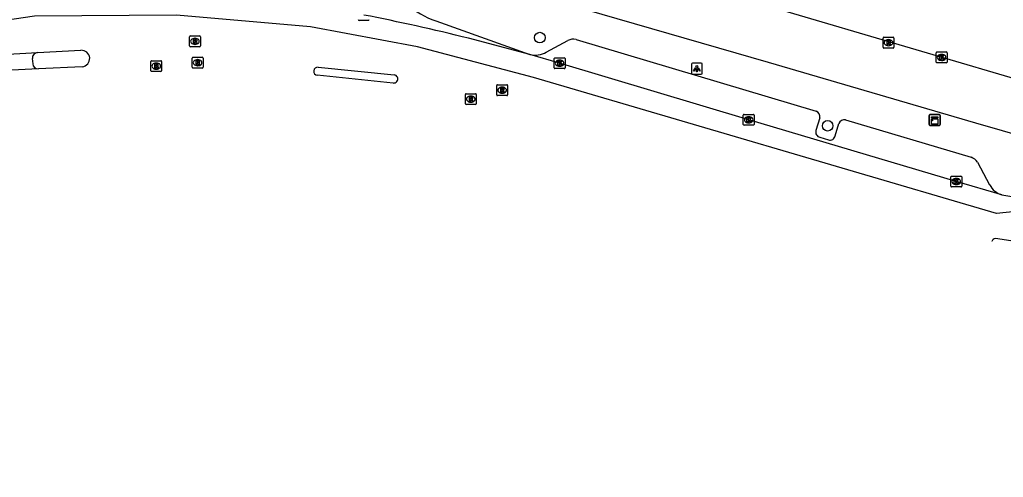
# Model space of a CAD drawing. Extents: x 161772 to 163123, y 383092 to 383917.
# Drawn here: x 162893 to 162983.5, y 383648.7 to 383690.8 of the extents above; entities that cross this region are included whole.
import ezdxf

# ---------------------------------------------------------------- set-up
doc = ezdxf.new("R2010")
doc.units = 0
for name, color, linetype in [('IMGEO_Boom', 7, 'Continuous'), ('IMGEO_Kast', 7, 'Continuous'), ('IMGEO_Kolk', 7, 'Continuous'), ('IMGEO_Lichtpunt', 7, 'Continuous'), ('IMGEO_Rijbaan_lokaal_gesloten', 7, 'Continuous'), ('IMGEO_Rijbaan_lokaal_open', 7, 'Continuous'), ('IMGEO_Rioolput', 7, 'Continuous'), ('IMGEO_Voetpad_open', 7, 'Continuous')]:
    doc.layers.add(name, color=color, linetype=linetype)

msp = doc.modelspace()

# ---------------------------------------------------------------- linework, layer by layer
at = {"layer": 'IMGEO_Boom'}
for centre in [(162940.869, 383689.185), (162967.343, 383681.072)]:
    msp.add_circle(centre, 0.489, dxfattribs=at)
at = {"layer": 'IMGEO_Kast'}
for p, q in [((162976.686, 383681.178), (162976.686, 383682.019)), ((162976.686, 383682.019), (162976.686, 383681.178)), ((162976.761, 383682.103), (162977.602, 383682.103)), ((162977.602, 383682.103), (162976.761, 383682.103)), ((162977.686, 383682.028), (162977.686, 383681.187)), ((162977.686, 383681.187), (162977.686, 383682.028)), ((162977.611, 383681.103), (162976.77, 383681.103)), ((162976.77, 383681.103), (162977.611, 383681.103))]:
    msp.add_line(p, q, dxfattribs=at)
for points in [[(162976.881, 383681.893), (162977.481, 383681.893), (162977.481, 383681.808), (162976.881, 383681.808), (162976.881, 383681.893)], [(162976.881, 383681.718), (162977.481, 383681.718), (162977.481, 383681.229), (162976.881, 383681.229), (162976.881, 383681.718)]]:
    msp.add_lwpolyline(points, dxfattribs=at)
msp.add_circle((162976.965, 383681.567), 0.0377, dxfattribs=at)
for centre, start, end in [((162976.764, 383682.025), 92.4484, 184.28452), ((162976.764, 383682.025), 92.4484, 184.28452), ((162977.608, 383682.025), 2.4484, 94.28452), ((162977.608, 383682.025), 2.4484, 94.28452), ((162976.764, 383681.181), 182.4484, 274.28452), ((162976.764, 383681.181), 182.4484, 274.28452), ((162977.608, 383681.181), 272.4484, 4.28452), ((162977.608, 383681.181), 272.4484, 4.28452)]:
    msp.add_arc(centre, 0.0779, start, end, dxfattribs=at)
at = {"layer": 'IMGEO_Kolk'}
for p, q in [((162925.091, 383690.764), (162924.239, 383690.764)), ((162977.325, 383686.939), (162977.325, 383687.791)), ((162977.4, 383687.865), (162978.252, 383687.865)), ((162977.813, 383687.645), (162977.838, 383687.645)), ((162978.326, 383687.791), (162978.326, 383686.939)), ((162942.184, 383686.404), (162942.184, 383687.256)), ((162942.259, 383687.33), (162943.111, 383687.33)), ((162942.695, 383686.55), (162942.67, 383686.55)), ((162942.672, 383687.11), (162942.697, 383687.11)), ((162943.185, 383687.256), (162943.185, 383686.404)), ((162978.252, 383686.865), (162977.4, 383686.865)), ((162977.836, 383687.085), (162977.811, 383687.085)), ((162943.111, 383686.33), (162942.259, 383686.33)), ((162959.579, 383681.196), (162959.579, 383682.048)), ((162959.654, 383682.122), (162960.506, 383682.122)), ((162960.58, 383682.048), (162960.58, 383681.196)), ((162960.506, 383681.122), (162959.654, 383681.122)), ((162960.09, 383681.342), (162960.065, 383681.342)), ((162960.067, 383681.902), (162960.092, 383681.902)), ((162978.674, 383675.514), (162978.674, 383676.366)), ((162978.749, 383676.44), (162979.601, 383676.44)), ((162979.162, 383676.22), (162979.187, 383676.22)), ((162979.675, 383676.366), (162979.675, 383675.514)), ((162979.601, 383675.44), (162978.749, 383675.44)), ((162979.185, 383675.66), (162979.16, 383675.66))]:
    msp.add_line(p, q, dxfattribs=at)
for points in [[(162925.091, 383690.764), (162924.239, 383690.764)], [(162977.325, 383686.939), (162977.325, 383687.791)], [(162977.4, 383687.865), (162978.252, 383687.865)], [(162977.646, 383687.565), (162977.769, 383687.565), (162977.769, 383687.414), (162977.899, 383687.565), (162978.063, 383687.565), (162977.917, 383687.414), (162978.07, 383687.165), (162977.918, 383687.165), (162977.833, 383687.329), (162977.769, 383687.262), (162977.769, 383687.165), (162977.646, 383687.165), (162977.646, 383687.565)], [(162978.326, 383687.791), (162978.326, 383686.939)], [(162942.184, 383686.404), (162942.184, 383687.256)], [(162942.259, 383687.33), (162943.111, 383687.33)], [(162942.505, 383687.03), (162942.628, 383687.03), (162942.628, 383686.879), (162942.758, 383687.03), (162942.922, 383687.03), (162942.776, 383686.879), (162942.929, 383686.63), (162942.777, 383686.63), (162942.692, 383686.794), (162942.628, 383686.727), (162942.628, 383686.63), (162942.505, 383686.63), (162942.505, 383687.03)], [(162943.185, 383687.256), (162943.185, 383686.404)], [(162978.252, 383686.865), (162977.4, 383686.865)], [(162943.111, 383686.33), (162942.259, 383686.33)], [(162959.579, 383681.196), (162959.579, 383682.048)], [(162959.654, 383682.122), (162960.506, 383682.122)], [(162960.58, 383682.048), (162960.58, 383681.196)], [(162960.506, 383681.122), (162959.654, 383681.122)], [(162959.9, 383681.822), (162960.023, 383681.822), (162960.023, 383681.671), (162960.153, 383681.822), (162960.317, 383681.822), (162960.171, 383681.671), (162960.324, 383681.422), (162960.172, 383681.422), (162960.087, 383681.586), (162960.023, 383681.519), (162960.023, 383681.422), (162959.9, 383681.422), (162959.9, 383681.822)], [(162978.674, 383675.514), (162978.674, 383676.366)], [(162978.749, 383676.44), (162979.601, 383676.44)], [(162978.995, 383676.14), (162979.118, 383676.14), (162979.118, 383675.989), (162979.248, 383676.14), (162979.412, 383676.14), (162979.266, 383675.989), (162979.419, 383675.74), (162979.267, 383675.74), (162979.182, 383675.904), (162979.118, 383675.837), (162979.118, 383675.74), (162978.995, 383675.74), (162978.995, 383676.14)], [(162979.675, 383676.366), (162979.675, 383675.514)], [(162979.601, 383675.44), (162978.749, 383675.44)]]:
    msp.add_lwpolyline(points, dxfattribs=at)
for centre, start, end in [((162924.241, 383690.84), 181.55205, 268.44795), ((162924.241, 383690.84), 181.55205, 268.44795), ((162925.089, 383690.84), 271.55205, 358.44795), ((162925.089, 383690.84), 271.55205, 358.44795), ((162977.402, 383687.789), 91.55205, 178.44795), ((162977.402, 383687.789), 91.55205, 178.44795), ((162978.25, 383687.789), 1.55205, 88.44795), ((162978.25, 383687.789), 1.55205, 88.44795), ((162942.261, 383687.254), 91.55205, 178.44795), ((162942.261, 383687.254), 91.55205, 178.44795), ((162943.109, 383687.254), 1.55205, 88.44795), ((162943.109, 383687.254), 1.55205, 88.44795), ((162977.402, 383686.941), 181.55205, 268.44795), ((162977.402, 383686.941), 181.55205, 268.44795), ((162978.25, 383686.941), 271.55205, 358.44795), ((162978.25, 383686.941), 271.55205, 358.44795), ((162942.261, 383686.406), 181.55205, 268.44795), ((162942.261, 383686.406), 181.55205, 268.44795), ((162943.109, 383686.406), 271.55205, 358.44795), ((162943.109, 383686.406), 271.55205, 358.44795), ((162959.656, 383682.046), 91.55205, 178.44795), ((162959.656, 383682.046), 91.55205, 178.44795), ((162960.504, 383682.046), 1.55205, 88.44795), ((162960.504, 383682.046), 1.55205, 88.44795), ((162959.656, 383681.198), 181.55205, 268.44795), ((162959.656, 383681.198), 181.55205, 268.44795), ((162960.504, 383681.198), 271.55205, 358.44795), ((162960.504, 383681.198), 271.55205, 358.44795), ((162978.751, 383676.364), 91.55205, 178.44795), ((162978.751, 383676.364), 91.55205, 178.44795), ((162979.599, 383676.364), 1.55205, 88.44795), ((162979.599, 383676.364), 1.55205, 88.44795), ((162978.751, 383675.516), 181.55205, 268.44795), ((162978.751, 383675.516), 181.55205, 268.44795), ((162979.599, 383675.516), 271.55205, 358.44795), ((162979.599, 383675.516), 271.55205, 358.44795)]:
    msp.add_arc(centre, 0.0765, start, end, dxfattribs=at)
for centre, major_axis, ratio, start_param, end_param in [((162977.812, 383687.365), (-0.387, 0.002), 0.722429, 4.712389, 7.853982), ((162977.837, 383687.365), (-0.39, 0.002), 0.717154, 1.570796, 4.712389), ((162942.671, 383686.83), (-0.387, 0.002), 0.722429, 4.712389, 7.853982), ((162942.696, 383686.83), (-0.39, 0.002), 0.717154, 1.570796, 4.712389), ((162960.066, 383681.622), (-0.387, 0.002), 0.722429, 4.712389, 7.853982), ((162960.091, 383681.622), (-0.39, 0.002), 0.717154, 1.570796, 4.712389), ((162979.161, 383675.94), (-0.387, 0.002), 0.722429, 4.712389, 7.853982), ((162979.186, 383675.94), (-0.39, 0.002), 0.717154, 1.570796, 4.712389)]:
    msp.add_ellipse(centre, major_axis=major_axis, ratio=ratio, start_param=start_param, end_param=end_param, dxfattribs=at)
at = {"layer": 'IMGEO_Lichtpunt'}
for p, q in [((162954.814, 383686.73), (162954.814, 383685.923)), ((162954.814, 383686.73), (162954.814, 383685.923)), ((162955.716, 383686.825), (162954.908, 383686.825)), ((162955.716, 383686.825), (162954.908, 383686.825)), ((162955.81, 383685.923), (162955.81, 383686.73)), ((162955.81, 383685.923), (162955.81, 383686.73)), ((162954.908, 383685.829), (162955.716, 383685.829)), ((162954.908, 383685.829), (162955.716, 383685.829))]:
    msp.add_line(p, q, dxfattribs=at)
for points in [[(162955.188, 383686.394), (162955.227, 383686.366), (162955.039, 383686.104), (162955.001, 383686.131), (162955.188, 383686.394)], [(162955.29, 383686.346), (162955.337, 383686.346), (162955.337, 383686.024), (162955.29, 383686.024), (162955.29, 383686.346)], [(162955.4, 383686.366), (162955.438, 383686.393), (162955.625, 383686.131), (162955.586, 383686.103), (162955.4, 383686.366)]]:
    msp.add_lwpolyline(points, dxfattribs=at)
msp.add_circle((162955.313, 383686.528), 0.0994, dxfattribs=at)
for centre, start, end in [((162954.908, 383686.73), 90, 180), ((162954.908, 383686.73), 90, 180), ((162955.716, 383686.73), 0, 90), ((162955.716, 383686.73), 0, 90), ((162954.908, 383685.923), 180, 270), ((162954.908, 383685.923), 180, 270), ((162955.716, 383685.923), 270, 0), ((162955.716, 383685.923), 270, 360)]:
    msp.add_arc(centre, 0.0946, start, end, dxfattribs=at)
at = {"layer": 'IMGEO_Rijbaan_lokaal_gesloten'}
for points in [[(163068.412, 383648.714), (163055.66, 383651.151), (162995.015, 383669.434), (162991.387, 383671.672), (162990.276, 383672.137), (162988.358, 383672.6), (162986.033, 383673.034), (162984.65, 383673.195), (162982.868, 383673.003), (162940.29, 383685.511), (162929.61, 383688.342), (162919.751, 383690.168), (162907.427, 383691.265), (162894.374, 383691.174), (162870.658, 383687.649)], [(162939.937, 383687.626), (162934.308, 383689.121)], [(162889.748, 383687.546), (162894.645, 383687.81)], [(162894.645, 383687.81), (162898.643, 383688.017)], [(162983.361, 383674.702), (162979.174, 383675.939), (162960.08, 383681.62), (162942.684, 383686.829), (162939.937, 383687.626)], [(162894.729, 383686.317), (162889.776, 383686.065)], [(162898.756, 383686.506), (162894.729, 383686.317)], [(162927.376, 383685.007), (162920.385, 383685.727)], [(162920.459, 383686.468), (162927.453, 383685.758)], [(162983.361, 383674.702), (162985.233, 383674.416)], [(162987.004, 383670.058), (162982.781, 383670.708)]]:
    msp.add_lwpolyline(points, dxfattribs=at)
for centre, radius, start, end in [((162892.095, 383521.86), 172.505, 75.83556, 79.11689), ((162898.694, 383687.261), 0.758, 274.73118, 93.82262), ((162920.438, 383686.096), 0.373, 86.74413, 261.85), ((162927.416, 383685.382), 0.377, 263.84471, 84.44713), ((162982.829, 383670.32), 0.391, 97.10485, 164.47072), ((162982.826, 383670.32), 0.388, 164.24564, 164.30149)]:
    msp.add_arc(centre, radius, start, end, dxfattribs=at)
at = {"layer": 'IMGEO_Rijbaan_lokaal_open'}
for points in [[(162987.249, 383684.588), (162962.681, 383691.831), (162946.108, 383696.675)], [(162931.283, 383690.731), (162939.937, 383687.626)]]:
    msp.add_lwpolyline(points, dxfattribs=at)
msp.add_arc((162933.976, 383698.502), 8.224, 229.62913, 250.8858, dxfattribs=at)
at = {"layer": 'IMGEO_Rioolput'}
for p, q in [((162908.636, 383688.416), (162908.636, 383689.268)), ((162908.711, 383689.342), (162909.563, 383689.342)), ((162909.637, 383689.268), (162909.637, 383688.416)), ((162909.563, 383688.342), (162908.711, 383688.342)), ((162909.147, 383688.562), (162909.122, 383688.562)), ((162909.124, 383689.122), (162909.149, 383689.122)), ((162972.441, 383688.297), (162972.441, 383689.149)), ((162972.516, 383689.223), (162973.368, 383689.223)), ((162972.952, 383688.443), (162972.927, 383688.443)), ((162972.929, 383689.003), (162972.954, 383689.003)), ((162973.442, 383689.149), (162973.442, 383688.297)), ((162973.368, 383688.223), (162972.516, 383688.223)), ((162905.072, 383686.135), (162905.072, 383686.987)), ((162905.147, 383687.061), (162905.999, 383687.061)), ((162905.56, 383686.841), (162905.585, 383686.841)), ((162906.073, 383686.987), (162906.073, 383686.135)), ((162908.879, 383686.451), (162908.879, 383687.303)), ((162908.954, 383687.377), (162909.806, 383687.377)), ((162909.39, 383686.597), (162909.365, 383686.597)), ((162909.367, 383687.157), (162909.392, 383687.157)), ((162909.88, 383687.303), (162909.88, 383686.451)), ((162905.999, 383686.061), (162905.147, 383686.061)), ((162905.583, 383686.281), (162905.558, 383686.281)), ((162909.806, 383686.377), (162908.954, 383686.377)), ((162936.896, 383683.922), (162936.896, 383684.774)), ((162936.971, 383684.848), (162937.823, 383684.848)), ((162937.897, 383684.774), (162937.897, 383683.922)), ((162934.013, 383683.098), (162934.013, 383683.95)), ((162934.088, 383684.024), (162934.94, 383684.024)), ((162935.014, 383683.95), (162935.014, 383683.098)), ((162937.823, 383683.848), (162936.971, 383683.848)), ((162937.407, 383684.068), (162937.382, 383684.068)), ((162937.384, 383684.628), (162937.409, 383684.628)), ((162934.94, 383683.024), (162934.088, 383683.024)), ((162934.524, 383683.244), (162934.499, 383683.244)), ((162934.501, 383683.804), (162934.526, 383683.804))]:
    msp.add_line(p, q, dxfattribs=at)
for points in [[(162908.636, 383688.416), (162908.636, 383689.268)], [(162908.711, 383689.342), (162909.563, 383689.342)], [(162909.637, 383689.268), (162909.637, 383688.416)], [(162909.563, 383688.342), (162908.711, 383688.342)], [(162909.225, 383689.04), (162908.973, 383689.042), (162908.973, 383688.642)], [(162908.973, 383688.642), (162909.097, 383688.642), (162909.097, 383688.804), (162909.108, 383688.804)], [(162909.151, 383688.961), (162909.097, 383688.961), (162909.097, 383688.88)], [(162909.097, 383688.88), (162909.149, 383688.88)], [(162909.155, 383688.775), (162909.226, 383688.642), (162909.366, 383688.642), (162909.301, 383688.768)], [(162972.441, 383688.297), (162972.441, 383689.149)], [(162972.516, 383689.223), (162973.368, 383689.223)], [(162973.03, 383688.921), (162972.778, 383688.923), (162972.778, 383688.523)], [(162972.778, 383688.523), (162972.902, 383688.523), (162972.902, 383688.685), (162972.913, 383688.685)], [(162972.956, 383688.842), (162972.902, 383688.842), (162972.902, 383688.761)], [(162972.902, 383688.761), (162972.954, 383688.761)], [(162972.96, 383688.656), (162973.031, 383688.523), (162973.171, 383688.523), (162973.106, 383688.649)], [(162973.442, 383689.149), (162973.442, 383688.297)], [(162973.368, 383688.223), (162972.516, 383688.223)], [(162905.072, 383686.135), (162905.072, 383686.987)], [(162905.147, 383687.061), (162905.999, 383687.061)], [(162905.661, 383686.759), (162905.409, 383686.761), (162905.409, 383686.361)], [(162905.409, 383686.361), (162905.533, 383686.361), (162905.533, 383686.523), (162905.544, 383686.523)], [(162905.587, 383686.68), (162905.533, 383686.68), (162905.533, 383686.599)], [(162905.533, 383686.599), (162905.585, 383686.599)], [(162906.073, 383686.987), (162906.073, 383686.135)], [(162908.879, 383686.451), (162908.879, 383687.303)], [(162908.954, 383687.377), (162909.806, 383687.377)], [(162909.468, 383687.075), (162909.216, 383687.077), (162909.216, 383686.677)], [(162909.216, 383686.677), (162909.34, 383686.677), (162909.34, 383686.839), (162909.351, 383686.839)], [(162909.394, 383686.996), (162909.34, 383686.996), (162909.34, 383686.915)], [(162909.34, 383686.915), (162909.392, 383686.915)], [(162909.398, 383686.81), (162909.469, 383686.677), (162909.609, 383686.677), (162909.544, 383686.803)], [(162909.88, 383687.303), (162909.88, 383686.451)], [(162905.999, 383686.061), (162905.147, 383686.061)], [(162905.591, 383686.494), (162905.662, 383686.361), (162905.802, 383686.361), (162905.737, 383686.487)], [(162909.806, 383686.377), (162908.954, 383686.377)], [(162936.896, 383683.922), (162936.896, 383684.774)], [(162936.971, 383684.848), (162937.823, 383684.848)], [(162937.897, 383684.774), (162937.897, 383683.922)], [(162934.013, 383683.098), (162934.013, 383683.95)], [(162934.088, 383684.024), (162934.94, 383684.024)], [(162935.014, 383683.95), (162935.014, 383683.098)], [(162937.823, 383683.848), (162936.971, 383683.848)], [(162937.485, 383684.546), (162937.233, 383684.548), (162937.233, 383684.148)], [(162937.233, 383684.148), (162937.357, 383684.148), (162937.357, 383684.31), (162937.368, 383684.31)], [(162937.411, 383684.467), (162937.357, 383684.467), (162937.357, 383684.386)], [(162937.357, 383684.386), (162937.409, 383684.386)], [(162937.415, 383684.281), (162937.486, 383684.148), (162937.626, 383684.148), (162937.561, 383684.274)], [(162934.94, 383683.024), (162934.088, 383683.024)], [(162934.602, 383683.722), (162934.35, 383683.724), (162934.35, 383683.324)], [(162934.35, 383683.324), (162934.474, 383683.324), (162934.474, 383683.486), (162934.485, 383683.486)], [(162934.528, 383683.643), (162934.474, 383683.643), (162934.474, 383683.562)], [(162934.474, 383683.562), (162934.526, 383683.562)], [(162934.532, 383683.457), (162934.603, 383683.324), (162934.743, 383683.324), (162934.678, 383683.45)]]:
    msp.add_lwpolyline(points, dxfattribs=at)
for centre, radius, start, end in [((162908.713, 383689.266), 0.0765, 91.55205, 178.44795), ((162908.713, 383689.266), 0.0765, 91.55205, 178.44795), ((162909.561, 383689.266), 0.0765, 1.55205, 88.44795), ((162909.561, 383689.266), 0.0765, 1.55205, 88.44795), ((162908.713, 383688.418), 0.0765, 181.55205, 268.44795), ((162908.713, 383688.418), 0.0765, 181.55205, 268.44795), ((162909.107, 383688.751), 0.0533, 26.02933, 88.69889), ((162909.133, 383689.069), 0.19, 274.7715, 282.96867), ((162909.157, 383688.865), 0.0964, 77.00612, 93.18647), ((162909.171, 383688.922), 0.0378, 276.66336, 79.67722), ((162909.224, 383688.93), 0.109, 350.36119, 89.41601), ((162909.222, 383688.93), 0.112, 277.58423, 350.98172), ((162909.206, 383688.715), 0.108, 29.51342, 73.79051), ((162909.561, 383688.418), 0.0765, 271.55205, 358.44795), ((162909.561, 383688.418), 0.0765, 271.55205, 358.44795), ((162972.518, 383689.147), 0.0765, 91.55205, 178.44795), ((162972.518, 383689.147), 0.0765, 91.55205, 178.44795), ((162972.912, 383688.632), 0.0533, 26.02933, 88.69889), ((162972.938, 383688.95), 0.19, 274.7715, 282.96867), ((162972.962, 383688.746), 0.0964, 77.00612, 93.18647), ((162972.976, 383688.803), 0.0378, 276.66336, 79.67722), ((162973.029, 383688.811), 0.109, 350.36119, 89.41601), ((162973.027, 383688.811), 0.112, 277.58423, 350.98172), ((162973.011, 383688.596), 0.108, 29.51342, 73.79051), ((162973.366, 383689.147), 0.0765, 1.55205, 88.44795), ((162973.366, 383689.147), 0.0765, 1.55205, 88.44795), ((162972.518, 383688.299), 0.0765, 181.55205, 268.44795), ((162972.518, 383688.299), 0.0765, 181.55205, 268.44795), ((162973.366, 383688.299), 0.0765, 271.55205, 358.44795), ((162973.366, 383688.299), 0.0765, 271.55205, 358.44795), ((162905.149, 383686.985), 0.0765, 91.55205, 178.44795), ((162905.149, 383686.985), 0.0765, 91.55205, 178.44795), ((162905.543, 383686.47), 0.0533, 26.02933, 88.69889), ((162905.569, 383686.788), 0.19, 274.7715, 282.96867), ((162905.593, 383686.584), 0.0964, 77.00612, 93.18647), ((162905.607, 383686.641), 0.0378, 276.66336, 79.67722), ((162905.66, 383686.649), 0.109, 350.36119, 89.41601), ((162905.658, 383686.649), 0.112, 277.58423, 350.98172), ((162905.642, 383686.434), 0.108, 29.51342, 73.79051), ((162905.997, 383686.985), 0.0765, 1.55205, 88.44795), ((162905.997, 383686.985), 0.0765, 1.55205, 88.44795), ((162908.956, 383687.301), 0.0765, 91.55205, 178.44795), ((162908.956, 383687.301), 0.0765, 91.55205, 178.44795), ((162909.35, 383686.786), 0.0533, 26.02933, 88.69889), ((162909.376, 383687.104), 0.19, 274.7715, 282.96867), ((162909.4, 383686.9), 0.0964, 77.00612, 93.18647), ((162909.414, 383686.957), 0.0378, 276.66336, 79.67722), ((162909.467, 383686.965), 0.109, 350.36119, 89.41601), ((162909.465, 383686.965), 0.112, 277.58423, 350.98172), ((162909.449, 383686.75), 0.108, 29.51342, 73.79051), ((162909.804, 383687.301), 0.0765, 1.55205, 88.44795), ((162909.804, 383687.301), 0.0765, 1.55205, 88.44795), ((162905.149, 383686.137), 0.0765, 181.55205, 268.44795), ((162905.149, 383686.137), 0.0765, 181.55205, 268.44795), ((162905.997, 383686.137), 0.0765, 271.55205, 358.44795), ((162905.997, 383686.137), 0.0765, 271.55205, 358.44795), ((162908.956, 383686.453), 0.0765, 181.55205, 268.44795), ((162908.956, 383686.453), 0.0765, 181.55205, 268.44795), ((162909.804, 383686.453), 0.0765, 271.55205, 358.44795), ((162909.804, 383686.453), 0.0765, 271.55205, 358.44795), ((162936.973, 383684.772), 0.0765, 91.55205, 178.44795), ((162936.973, 383684.772), 0.0765, 91.55205, 178.44795), ((162937.821, 383684.772), 0.0765, 1.55205, 88.44795), ((162937.821, 383684.772), 0.0765, 1.55205, 88.44795), ((162934.09, 383683.948), 0.0765, 91.55205, 178.44795), ((162934.09, 383683.948), 0.0765, 91.55205, 178.44795), ((162934.938, 383683.948), 0.0765, 1.55205, 88.44795), ((162934.938, 383683.948), 0.0765, 1.55205, 88.44795), ((162936.973, 383683.924), 0.0765, 181.55205, 268.44795), ((162936.973, 383683.924), 0.0765, 181.55205, 268.44795), ((162937.367, 383684.257), 0.0533, 26.02933, 88.69889), ((162937.393, 383684.575), 0.19, 274.7715, 282.96867), ((162937.417, 383684.371), 0.0964, 77.00612, 93.18647), ((162937.431, 383684.428), 0.0378, 276.66336, 79.67722), ((162937.484, 383684.436), 0.109, 350.36119, 89.41601), ((162937.482, 383684.436), 0.112, 277.58423, 350.98172), ((162937.466, 383684.221), 0.108, 29.51342, 73.79051), ((162937.821, 383683.924), 0.0765, 271.55205, 358.44795), ((162937.821, 383683.924), 0.0765, 271.55205, 358.44795), ((162934.09, 383683.1), 0.0765, 181.55205, 268.44795), ((162934.09, 383683.1), 0.0765, 181.55205, 268.44795), ((162934.484, 383683.433), 0.0533, 26.02933, 88.69889), ((162934.51, 383683.751), 0.19, 274.7715, 282.96867), ((162934.534, 383683.547), 0.0964, 77.00612, 93.18647), ((162934.548, 383683.604), 0.0378, 276.66336, 79.67722), ((162934.601, 383683.612), 0.109, 350.36119, 89.41601), ((162934.599, 383683.612), 0.112, 277.58423, 350.98172), ((162934.583, 383683.397), 0.108, 29.51342, 73.79051), ((162934.938, 383683.1), 0.0765, 271.55205, 358.44795), ((162934.938, 383683.1), 0.0765, 271.55205, 358.44795)]:
    msp.add_arc(centre, radius, start, end, dxfattribs=at)
for centre, major_axis, ratio, start_param, end_param in [((162909.123, 383688.842), (-0.387, 0.002), 0.722429, 4.712389, 7.853982), ((162909.148, 383688.842), (-0.39, 0.002), 0.717154, 1.570796, 4.712389), ((162972.928, 383688.723), (-0.387, 0.002), 0.722429, 4.712389, 7.853982), ((162972.953, 383688.723), (-0.39, 0.002), 0.717154, 1.570796, 4.712389), ((162905.559, 383686.561), (-0.387, 0.002), 0.722429, 4.712389, 7.853982), ((162905.584, 383686.561), (-0.39, 0.002), 0.717154, 1.570796, 4.712389), ((162909.366, 383686.877), (-0.387, 0.002), 0.722429, 4.712389, 7.853982), ((162909.391, 383686.877), (-0.39, 0.002), 0.717154, 1.570796, 4.712389), ((162937.383, 383684.348), (-0.387, 0.002), 0.722429, 4.712389, 7.853982), ((162937.408, 383684.348), (-0.39, 0.002), 0.717154, 1.570796, 4.712389), ((162934.5, 383683.524), (-0.387, 0.002), 0.722429, 4.712389, 7.853982), ((162934.525, 383683.524), (-0.39, 0.002), 0.717154, 1.570796, 4.712389)]:
    msp.add_ellipse(centre, major_axis=major_axis, ratio=ratio, start_param=start_param, end_param=end_param, dxfattribs=at)
at = {"layer": 'IMGEO_Voetpad_open'}
for points in [[(162985.885, 383679.89), (162980.972, 383681.299), (162961.892, 383686.897), (162945.013, 383691.788)], [(162941.459, 383687.849), (162943.439, 383688.919)], [(162944.197, 383688.999), (162966.273, 383682.415)], [(162894.175, 383687.278), (162894.211, 383686.778)], [(162966.609, 383681.792), (162966.258, 383680.631)], [(162968.036, 383680.142), (162968.36, 383681.268)], [(162968.986, 383681.604), (162980.533, 383678.169)], [(162966.62, 383680.012), (162967.419, 383679.773)], [(162981.127, 383677.708), (162982.247, 383675.632)]]:
    msp.add_lwpolyline(points, dxfattribs=at)
for centre, radius, start, end in [((162943.911, 383688.077), 0.965, 72.77303, 119.27646), ((162894.681, 383687.305), 0.506, 94.02996, 183.05151), ((162940.406, 383689.727), 2.153, 257.40594, 299.26513), ((162894.716, 383686.824), 0.507, 185.19149, 271.47281), ((162966.104, 383681.922), 0.522, 345.60288, 71.07538), ((162968.862, 383681.084), 0.535, 76.57448, 159.8741), ((162966.746, 383680.501), 0.505, 165.05872, 255.58068), ((162967.556, 383680.244), 0.491, 253.76075, 348.00275), ((162980.259, 383677.203), 1.004, 30.20357, 74.16677), ((162983.947, 383676.536), 1.925, 207.99881, 252.28894)]:
    msp.add_arc(centre, radius, start, end, dxfattribs=at)

doc.saveas('drawing.dxf')
